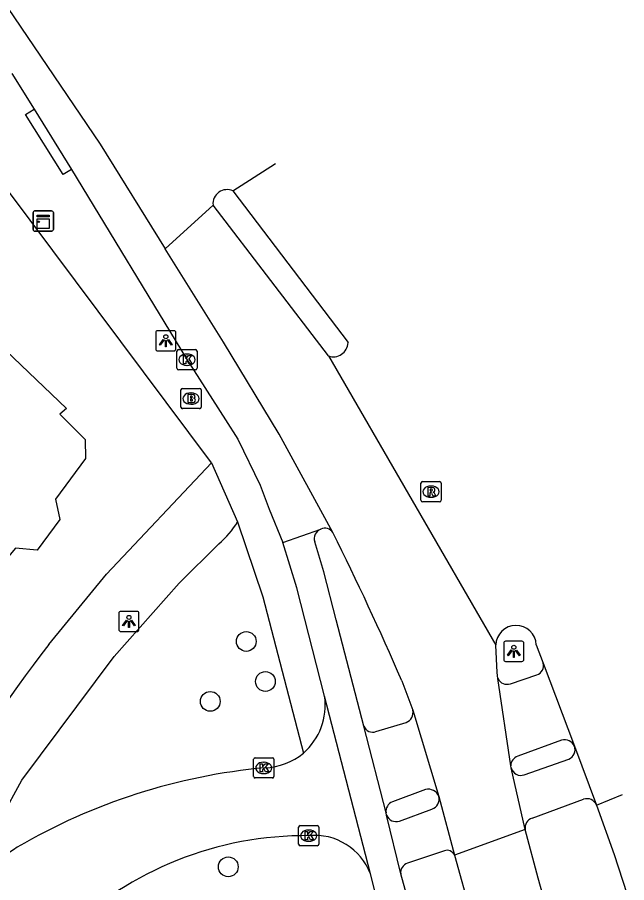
# Model space of a CAD drawing. Extents: x 160356 to 161355, y 381727 to 382845.
# Drawn here: x 161296.71 to 161326.87, y 382411.42 to 382454.27 of the extents above; entities that cross this region are included whole.
import ezdxf

# ---------------------------------------------------------------- set-up
doc = ezdxf.new("R2010")
doc.units = 0
for name, color, linetype in [('IMGEO_Boom', 7, 'Continuous'), ('IMGEO_Brandkraan', 7, 'Continuous'), ('IMGEO_Fietspad_gesloten', 7, 'Continuous'), ('IMGEO_Kast', 7, 'Continuous'), ('IMGEO_Kolk', 7, 'Continuous'), ('IMGEO_Lichtpunt', 7, 'Continuous'), ('IMGEO_Pand', 7, 'Continuous'), ('IMGEO_Rijbaan_lokaal_gesloten', 7, 'Continuous'), ('IMGEO_Rioolput', 7, 'Continuous'), ('IMGEO_Voetpad_open', 7, 'Continuous')]:
    doc.layers.add(name, color=color, linetype=linetype)

msp = doc.modelspace()

# ---------------------------------------------------------------- linework, layer by layer
at = {"layer": 'IMGEO_Boom'}
for centre in [(161308.042, 382423.363), (161308.99, 382421.381), (161306.258, 382420.396), (161307.151, 382412.204)]:
    msp.add_circle(centre, 0.489, dxfattribs=at)
at = {"layer": 'IMGEO_Brandkraan'}
for p, q in [((161304.807, 382434.965), (161304.807, 382435.817)), ((161304.882, 382435.891), (161305.734, 382435.891)), ((161305.808, 382435.817), (161305.808, 382434.965)), ((161305.295, 382435.671), (161305.32, 382435.671)), ((161305.734, 382434.891), (161304.882, 382434.891)), ((161305.318, 382435.111), (161305.293, 382435.111))]:
    msp.add_line(p, q, dxfattribs=at)
for points in [[(161304.807, 382434.965), (161304.807, 382435.817)], [(161304.882, 382435.891), (161305.734, 382435.891)], [(161305.808, 382435.817), (161305.808, 382434.965)], [(161305.155, 382435.591), (161305.155, 382435.191), (161305.368, 382435.191)], [(161305.386, 382435.591), (161305.155, 382435.591)], [(161305.334, 382435.51), (161305.28, 382435.51), (161305.28, 382435.434)], [(161305.28, 382435.434), (161305.333, 382435.434)], [(161305.342, 382435.358), (161305.28, 382435.358), (161305.28, 382435.277)], [(161305.28, 382435.277), (161305.342, 382435.277)], [(161305.734, 382434.891), (161304.882, 382434.891)]]:
    msp.add_lwpolyline(points, dxfattribs=at)
for centre, radius, start, end in [((161304.884, 382435.815), 0.0765, 91.552, 178.448), ((161304.884, 382435.815), 0.0765, 91.552, 178.448), ((161305.732, 382435.815), 0.0765, 1.552, 88.448), ((161305.732, 382435.815), 0.0765, 1.552, 88.448), ((161305.335, 382435.472), 0.0379, 267.8285, 90.9355), ((161305.343, 382435.317), 0.0404, 269.8759, 90.5077), ((161305.39, 382435.446), 0.145, 59.4692, 91.5367), ((161305.415, 382435.493), 0.0922, 285.5137, 58.1501), ((161305.42, 382435.301), 0.105, 301.3115, 78.989), ((161304.884, 382434.967), 0.0765, 181.552, 268.448), ((161304.884, 382434.967), 0.0765, 181.552, 268.448), ((161305.374, 382435.442), 0.251, 268.6676, 293.5347), ((161305.732, 382434.967), 0.0765, 271.552, 358.448), ((161305.732, 382434.967), 0.0765, 271.552, 358.448)]:
    msp.add_arc(centre, radius, start, end, dxfattribs=at)
for centre, major_axis, ratio, start_param, end_param in [((161305.294, 382435.391), (-0.387, 0.002), 0.722429, 4.712389, 7.853982), ((161305.319, 382435.391), (-0.39, 0.002), 0.717154, 1.570796, 4.712389)]:
    msp.add_ellipse(centre, major_axis=major_axis, ratio=ratio, start_param=start_param, end_param=end_param, dxfattribs=at)
at = {"layer": 'IMGEO_Fietspad_gesloten'}
for points in [[(161311.921, 382420.656), (161310.548, 382426.026), (161309.848, 382428.262)], [(161313.868, 382419.177), (161312.492, 382424.428), (161311.884, 382426.804), (161311.428, 382428.291)], [(161321.119, 382421.272), (161322.423, 382421.711)], [(161314.195, 382411.851), (161311.921, 382420.656)], [(161314.959, 382414.885), (161313.868, 382419.177)], [(161314.46, 382418.905), (161315.957, 382419.359)], [(161323.651, 382418.482), (161321.479, 382417.678)], [(161316.916, 382416.027), (161315.273, 382415.423)], [(161314.989, 382414.767), (161314.959, 382414.885)], [(161315.686, 382411.852), (161314.989, 382414.767)], [(161315.047, 382408.463), (161314.195, 382411.851)], [(161317.492, 382404.692), (161315.983, 382410.788), (161315.686, 382411.852)]]:
    msp.add_lwpolyline(points, dxfattribs=at)
for centre, radius, start, end in [((161311.913, 382428.451), 0.51, 111.3464, 198.2253), ((161322.291, 382422.152), 0.461, 286.6043, 17.374), ((161320.949, 382421.744), 0.502, 205.669, 289.7469), ((161308.788, 382420.216), 3.164, 311.0604, 7.9964), ((161315.781, 382419.843), 0.515, 289.9739, 13.7635), ((161314.288, 382419.31), 0.44, 197.6011, 293.0452), ((161323.793, 382417.961), 0.54, 23.6624, 105.2432), ((161308.841, 382420.294), 3.189, 272.2479, 309.4184), ((161321.62, 382417.221), 0.478, 107.1183, 182.1723), ((161311.668, 382387.595), 29.635, 95.2303, 120.3194), ((161317.062, 382415.505), 0.542, 19.6951, 105.6479), ((161315.463, 382414.952), 0.508, 111.9176, 187.5431), ((161310.984, 382396.615), 17.134, 89.506, 134.0378), ((161311.418, 382410.789), 2.973, 20.9367, 95.5211), ((161309.533, 382394.099), 22.988, 123.9133, 132.8572)]:
    msp.add_arc(centre, radius, start, end, dxfattribs=at)
at = {"layer": 'IMGEO_Kast'}
for p, q in [((161297.491, 382443.756), (161297.491, 382444.597)), ((161297.491, 382444.597), (161297.491, 382443.756)), ((161297.566, 382444.681), (161298.407, 382444.681)), ((161298.407, 382444.681), (161297.566, 382444.681)), ((161298.491, 382444.606), (161298.491, 382443.765)), ((161298.491, 382443.765), (161298.491, 382444.606)), ((161298.416, 382443.681), (161297.575, 382443.681)), ((161297.575, 382443.681), (161298.416, 382443.681))]:
    msp.add_line(p, q, dxfattribs=at)
for points in [[(161297.686, 382444.471), (161298.286, 382444.471), (161298.286, 382444.386), (161297.686, 382444.386), (161297.686, 382444.471)], [(161297.686, 382444.296), (161298.286, 382444.296), (161298.286, 382443.807), (161297.686, 382443.807), (161297.686, 382444.296)]]:
    msp.add_lwpolyline(points, dxfattribs=at)
msp.add_circle((161297.77, 382444.145), 0.0377, dxfattribs=at)
for centre, start, end in [((161297.569, 382444.603), 92.4484, 184.2845), ((161297.569, 382444.603), 92.4484, 184.2845), ((161298.413, 382444.603), 2.4484, 94.2845), ((161298.413, 382444.603), 2.4484, 94.2845), ((161297.569, 382443.759), 182.4484, 274.2845), ((161297.569, 382443.759), 182.4484, 274.2845), ((161298.413, 382443.759), 272.4484, 4.2845), ((161298.413, 382443.759), 272.4484, 4.2845)]:
    msp.add_arc(centre, 0.0779, start, end, dxfattribs=at)
at = {"layer": 'IMGEO_Kolk'}
for p, q in [((161304.606, 382436.889), (161304.606, 382437.741)), ((161304.681, 382437.815), (161305.533, 382437.815)), ((161305.094, 382437.595), (161305.119, 382437.595)), ((161305.607, 382437.741), (161305.607, 382436.889)), ((161305.117, 382437.035), (161305.092, 382437.035)), ((161305.533, 382436.815), (161304.681, 382436.815)), ((161308.407, 382416.677), (161308.407, 382417.529)), ((161308.482, 382417.603), (161309.334, 382417.603)), ((161308.895, 382417.383), (161308.92, 382417.383)), ((161309.408, 382417.529), (161309.408, 382416.677)), ((161309.334, 382416.603), (161308.482, 382416.603)), ((161308.918, 382416.823), (161308.893, 382416.823)), ((161310.631, 382413.321), (161310.631, 382414.173)), ((161310.706, 382414.247), (161311.558, 382414.247)), ((161311.119, 382414.027), (161311.144, 382414.027)), ((161311.632, 382414.173), (161311.632, 382413.321)), ((161311.142, 382413.467), (161311.117, 382413.467)), ((161311.558, 382413.247), (161310.706, 382413.247))]:
    msp.add_line(p, q, dxfattribs=at)
for points in [[(161304.606, 382436.889), (161304.606, 382437.741)], [(161304.681, 382437.815), (161305.533, 382437.815)], [(161304.927, 382437.515), (161305.05, 382437.515), (161305.05, 382437.364), (161305.18, 382437.515), (161305.344, 382437.515), (161305.198, 382437.364), (161305.351, 382437.115), (161305.199, 382437.115), (161305.114, 382437.279), (161305.05, 382437.212), (161305.05, 382437.115), (161304.927, 382437.115), (161304.927, 382437.515)], [(161305.607, 382437.741), (161305.607, 382436.889)], [(161305.533, 382436.815), (161304.681, 382436.815)], [(161308.407, 382416.677), (161308.407, 382417.529)], [(161308.482, 382417.603), (161309.334, 382417.603)], [(161308.728, 382417.303), (161308.851, 382417.303), (161308.851, 382417.152), (161308.981, 382417.303), (161309.145, 382417.303), (161308.999, 382417.152), (161309.152, 382416.903), (161309, 382416.903), (161308.915, 382417.067), (161308.851, 382417), (161308.851, 382416.903), (161308.728, 382416.903), (161308.728, 382417.303)], [(161309.408, 382417.529), (161309.408, 382416.677)], [(161309.334, 382416.603), (161308.482, 382416.603)], [(161310.631, 382413.321), (161310.631, 382414.173)], [(161310.706, 382414.247), (161311.558, 382414.247)], [(161310.952, 382413.947), (161311.075, 382413.947), (161311.075, 382413.796), (161311.205, 382413.947), (161311.369, 382413.947), (161311.223, 382413.796), (161311.376, 382413.547), (161311.224, 382413.547), (161311.139, 382413.711), (161311.075, 382413.644), (161311.075, 382413.547), (161310.952, 382413.547), (161310.952, 382413.947)], [(161311.632, 382414.173), (161311.632, 382413.321)], [(161311.558, 382413.247), (161310.706, 382413.247)]]:
    msp.add_lwpolyline(points, dxfattribs=at)
for centre, start, end in [((161304.683, 382437.739), 91.552, 178.448), ((161304.683, 382437.739), 91.552, 178.448), ((161305.531, 382437.739), 1.552, 88.448), ((161305.531, 382437.739), 1.552, 88.448), ((161304.683, 382436.891), 181.552, 268.448), ((161304.683, 382436.891), 181.552, 268.448), ((161305.531, 382436.891), 271.552, 358.448), ((161305.531, 382436.891), 271.552, 358.448), ((161308.484, 382417.527), 91.552, 178.448), ((161308.484, 382417.527), 91.552, 178.448), ((161309.332, 382417.527), 1.552, 88.448), ((161309.332, 382417.527), 1.552, 88.448), ((161308.484, 382416.679), 181.552, 268.448), ((161308.484, 382416.679), 181.552, 268.448), ((161309.332, 382416.679), 271.552, 358.448), ((161309.332, 382416.679), 271.552, 358.448), ((161310.708, 382414.171), 91.552, 178.448), ((161310.708, 382414.171), 91.552, 178.448), ((161311.556, 382414.171), 1.552, 88.448), ((161311.556, 382414.171), 1.552, 88.448), ((161310.708, 382413.323), 181.552, 268.448), ((161310.708, 382413.323), 181.552, 268.448), ((161311.556, 382413.323), 271.552, 358.448), ((161311.556, 382413.323), 271.552, 358.448)]:
    msp.add_arc(centre, 0.0765, start, end, dxfattribs=at)
for centre, major_axis, ratio, start_param, end_param in [((161305.093, 382437.315), (-0.387, 0.002), 0.722429, 4.712389, 7.853982), ((161305.118, 382437.315), (-0.39, 0.002), 0.717154, 1.570796, 4.712389), ((161308.894, 382417.103), (-0.387, 0.002), 0.722429, 4.712389, 7.853982), ((161308.919, 382417.103), (-0.39, 0.002), 0.717154, 1.570796, 4.712389), ((161311.118, 382413.747), (-0.387, 0.002), 0.722429, 4.712389, 7.853982), ((161311.143, 382413.747), (-0.39, 0.002), 0.717154, 1.570796, 4.712389)]:
    msp.add_ellipse(centre, major_axis=major_axis, ratio=ratio, start_param=start_param, end_param=end_param, dxfattribs=at)
at = {"layer": 'IMGEO_Lichtpunt'}
for p, q in [((161304.462, 382438.75), (161303.654, 382438.75)), ((161304.462, 382438.75), (161303.654, 382438.75)), ((161303.56, 382438.655), (161303.56, 382437.848)), ((161303.56, 382438.655), (161303.56, 382437.848)), ((161304.556, 382437.848), (161304.556, 382438.655)), ((161304.556, 382437.848), (161304.556, 382438.655)), ((161303.654, 382437.754), (161304.462, 382437.754)), ((161303.654, 382437.754), (161304.462, 382437.754)), ((161301.734, 382424.759), (161301.734, 382423.952)), ((161301.734, 382424.759), (161301.734, 382423.952)), ((161302.636, 382424.854), (161301.828, 382424.854)), ((161302.636, 382424.854), (161301.828, 382424.854)), ((161302.73, 382423.952), (161302.73, 382424.759)), ((161302.73, 382423.952), (161302.73, 382424.759)), ((161301.828, 382423.858), (161302.636, 382423.858)), ((161301.828, 382423.858), (161302.636, 382423.858)), ((161320.787, 382423.277), (161320.787, 382422.47)), ((161320.787, 382423.277), (161320.787, 382422.47)), ((161321.689, 382423.372), (161320.881, 382423.372)), ((161321.689, 382423.372), (161320.881, 382423.372)), ((161321.783, 382422.47), (161321.783, 382423.277)), ((161321.783, 382422.47), (161321.783, 382423.277)), ((161320.881, 382422.376), (161321.689, 382422.376)), ((161320.881, 382422.376), (161321.689, 382422.376))]:
    msp.add_line(p, q, dxfattribs=at)
for points in [[(161303.934, 382438.319), (161303.973, 382438.291), (161303.785, 382438.029), (161303.747, 382438.056), (161303.934, 382438.319)], [(161304.036, 382438.271), (161304.083, 382438.271), (161304.083, 382437.949), (161304.036, 382437.949), (161304.036, 382438.271)], [(161304.146, 382438.291), (161304.184, 382438.318), (161304.371, 382438.056), (161304.332, 382438.028), (161304.146, 382438.291)], [(161302.108, 382424.423), (161302.147, 382424.395), (161301.959, 382424.133), (161301.921, 382424.16), (161302.108, 382424.423)], [(161302.21, 382424.375), (161302.257, 382424.375), (161302.257, 382424.053), (161302.21, 382424.053), (161302.21, 382424.375)], [(161302.32, 382424.395), (161302.358, 382424.422), (161302.545, 382424.16), (161302.506, 382424.132), (161302.32, 382424.395)], [(161321.161, 382422.941), (161321.2, 382422.913), (161321.012, 382422.651), (161320.974, 382422.678), (161321.161, 382422.941)], [(161321.263, 382422.893), (161321.31, 382422.893), (161321.31, 382422.571), (161321.263, 382422.571), (161321.263, 382422.893)], [(161321.373, 382422.913), (161321.411, 382422.94), (161321.598, 382422.678), (161321.559, 382422.65), (161321.373, 382422.913)]]:
    msp.add_lwpolyline(points, dxfattribs=at)
for centre in [(161304.059, 382438.453), (161302.233, 382424.557), (161321.286, 382423.075)]:
    msp.add_circle(centre, 0.0994, dxfattribs=at)
for centre, start, end in [((161303.654, 382438.655), 90, 180), ((161303.654, 382438.655), 90, 180), ((161304.462, 382438.655), 0, 90), ((161304.462, 382438.655), 0, 90), ((161303.654, 382437.848), 180, 270), ((161303.654, 382437.848), 180, 270), ((161304.462, 382437.848), 270, 0), ((161304.462, 382437.848), 270, 360), ((161301.828, 382424.759), 90, 180), ((161301.828, 382424.759), 90, 180), ((161302.636, 382424.759), 0, 90), ((161302.636, 382424.759), 0, 90), ((161301.828, 382423.952), 180, 270), ((161301.828, 382423.952), 180, 270), ((161302.636, 382423.952), 270, 0), ((161302.636, 382423.952), 270, 360), ((161320.881, 382423.277), 90, 180), ((161320.881, 382423.277), 90, 180), ((161321.689, 382423.277), 0, 90), ((161321.689, 382423.277), 0, 90), ((161320.881, 382422.47), 180, 270), ((161320.881, 382422.47), 180, 270), ((161321.689, 382422.47), 270, 0), ((161321.689, 382422.47), 270, 360)]:
    msp.add_arc(centre, 0.0946, start, end, dxfattribs=at)
at = {"layer": 'IMGEO_Pand'}
msp.add_lwpolyline([(161287.457, 382435.399), (161287.82, 382435.809), (161289.862, 382438.114), (161289.492, 382438.423), (161289.332, 382438.323), (161287.42, 382440.094), (161287.992, 382440.681), (161291.303, 382444.426), (161293.749, 382442.184), (161293.351, 382441.633), (161295.536, 382439.5), (161295.447, 382439.37), (161295.908, 382438.912), (161295.379, 382438.481), (161299.149, 382434.893), (161298.809, 382434.622), (161300.063, 382433.357), (161300.086, 382432.427), (161298.592, 382430.413), (161298.805, 382429.404), (161297.69, 382427.881), (161296.61, 382427.987), (161296.187, 382427.464)], dxfattribs=at)
at = {"layer": 'IMGEO_Rijbaan_lokaal_gesloten'}
for points in [[(161117.925, 382683.211), (161123.617, 382676.443), (161133.559, 382664.319), (161143.121, 382652.621), (161160.969, 382630.22), (161167.454, 382622.169), (161172.046, 382616.96), (161178.106, 382610.235), (161184.449, 382603.321), (161188.852, 382598.538), (161202.439, 382580.494), (161219.434, 382557.619), (161238.986, 382532.046), (161258.207, 382506.378), (161277.616, 382480.046), (161290.493, 382462.855), (161291.777, 382461.04), (161296.221, 382454.757), (161300.814, 382447.985), (161304.019, 382442.807)], [(161296.429, 382451.481), (161297.542, 382449.719)], [(161297.542, 382449.719), (161299.394, 382446.74)], [(161307.381, 382445.671), (161309.488, 382447.033)], [(161299.394, 382446.74), (161305.076, 382437.363), (161307.014, 382434.34), (161307.616, 382433.374), (161308.721, 382431.098), (161309.182, 382429.908), (161309.848, 382428.262)], [(161307.381, 382445.671), (161313.08, 382438.159)], [(161304.019, 382442.807), (161306.397, 382444.971)], [(161312.104, 382437.503), (161306.397, 382444.971)], [(161312.331, 382428.758), (161309.666, 382433.634), (161306.92, 382438.181), (161304.019, 382442.807)], [(161312.104, 382437.503), (161320.389, 382423.188)], [(161309.848, 382428.262), (161311.727, 382428.926)], [(161320.497, 382421.527), (161320.454, 382421.823), (161320.389, 382423.188)], [(161322.398, 382423.203), (161322.731, 382422.29)], [(161322.731, 382422.29), (161324.287, 382418.178)], [(161315.736, 382421.421), (161316.281, 382419.965)], [(161321.142, 382417.203), (161320.497, 382421.527)], [(161316.281, 382419.965), (161317.572, 382415.688)], [(161324.287, 382418.178), (161325.378, 382415.264)], [(161321.158, 382417.099), (161321.142, 382417.203)], [(161321.849, 382414.049), (161321.158, 382417.099)], [(161317.572, 382415.688), (161318.349, 382412.787)], [(161325.378, 382415.264), (161326.667, 382415.791)], [(161325.378, 382415.264), (161326.246, 382412.82), (161326.873, 382410.89)], [(161321.849, 382414.049), (161318.349, 382412.787)], [(161323.022, 382409.768), (161322.493, 382411.645), (161321.849, 382414.049)], [(161318.349, 382412.787), (161319.158, 382409.879)]]:
    msp.add_lwpolyline(points, dxfattribs=at)
for centre, radius, start, end in [((161307.086, 382445.044), 0.693, 64.7917, 186.063), ((161312.355, 382438.184), 0.726, 249.7856, 358.027), ((161311.931, 382428.491), 0.481, 33.7737, 115.1389), ((161177.623, 382361.783), 150.439, 23.35487, 26.43585), ((161321.394, 382423.153), 1.005, 2.8741, 177.9815)]:
    msp.add_arc(centre, radius, start, end, dxfattribs=at)
at = {"layer": 'IMGEO_Rioolput'}
for p, q in [((161316.687, 382430.354), (161316.687, 382431.206)), ((161316.762, 382431.28), (161317.614, 382431.28)), ((161317.175, 382431.06), (161317.2, 382431.06)), ((161317.688, 382431.206), (161317.688, 382430.354)), ((161317.614, 382430.28), (161316.762, 382430.28)), ((161317.198, 382430.5), (161317.173, 382430.5))]:
    msp.add_line(p, q, dxfattribs=at)
for points in [[(161316.687, 382430.354), (161316.687, 382431.206)], [(161316.762, 382431.28), (161317.614, 382431.28)], [(161317.688, 382431.206), (161317.688, 382430.354)], [(161317.276, 382430.978), (161317.024, 382430.98), (161317.024, 382430.58)], [(161317.024, 382430.58), (161317.148, 382430.58), (161317.148, 382430.742), (161317.159, 382430.742)], [(161317.202, 382430.899), (161317.148, 382430.899), (161317.148, 382430.818)], [(161317.148, 382430.818), (161317.2, 382430.818)], [(161317.206, 382430.713), (161317.277, 382430.58), (161317.417, 382430.58), (161317.352, 382430.706)], [(161317.614, 382430.28), (161316.762, 382430.28)]]:
    msp.add_lwpolyline(points, dxfattribs=at)
for centre, radius, start, end in [((161316.764, 382431.204), 0.0765, 91.552, 178.448), ((161316.764, 382431.204), 0.0765, 91.552, 178.448), ((161317.612, 382431.204), 0.0765, 1.552, 88.448), ((161317.612, 382431.204), 0.0765, 1.552, 88.448), ((161317.158, 382430.689), 0.0533, 26.0293, 88.6989), ((161317.184, 382431.007), 0.19, 274.7715, 282.9687), ((161317.208, 382430.803), 0.0964, 77.0061, 93.1865), ((161317.222, 382430.86), 0.0378, 276.6634, 79.6772), ((161317.275, 382430.868), 0.109, 350.3612, 89.416), ((161317.273, 382430.868), 0.112, 277.5842, 350.9817), ((161317.257, 382430.653), 0.108, 29.5134, 73.7905), ((161316.764, 382430.356), 0.0765, 181.552, 268.448), ((161316.764, 382430.356), 0.0765, 181.552, 268.448), ((161317.612, 382430.356), 0.0765, 271.552, 358.448), ((161317.612, 382430.356), 0.0765, 271.552, 358.448)]:
    msp.add_arc(centre, radius, start, end, dxfattribs=at)
for centre, major_axis, ratio, start_param, end_param in [((161317.174, 382430.78), (-0.387, 0.002), 0.722429, 4.712389, 7.853982), ((161317.199, 382430.78), (-0.39, 0.002), 0.717154, 1.570796, 4.712389)]:
    msp.add_ellipse(centre, major_axis=major_axis, ratio=ratio, start_param=start_param, end_param=end_param, dxfattribs=at)
at = {"layer": 'IMGEO_Voetpad_open'}
for points in [[(161306.327, 382432.209), (161292.838, 382450.226)], [(161299.394, 382446.74), (161298.969, 382446.478), (161297.117, 382449.457), (161297.542, 382449.719)], [(161298.27, 382423.216), (161301.12, 382426.689), (161306.327, 382432.209)], [(161306.327, 382432.209), (161307.614, 382429.292)], [(161307.614, 382429.292), (161308.855, 382425.575), (161310.866, 382417.83)], [(161293.897, 382410.951), (161296.933, 382416.503), (161301.501, 382422.627), (161304.723, 382426.245), (161306.688, 382428.195)], [(161321.798, 382416.764), (161324.008, 382417.535)], [(161322.196, 382414.62), (161324.742, 382415.55)], [(161315.625, 382414.467), (161317.235, 382415.06)], [(161317.853, 382413.004), (161316.018, 382412.383)]]:
    msp.add_lwpolyline(points, dxfattribs=at)
for centre, radius, start, end in [((161303.682, 382431.671), 4.596, 310.8457, 328.8175), ((161359.336, 382376.008), 77.186, 142.29377, 172.89517), ((161323.806, 382418.005), 0.511, 293.2594, 19.8282), ((161321.624, 382417.211), 0.479, 193.4889, 291.2526), ((161317.066, 382415.555), 0.523, 288.8762, 14.6856), ((161324.908, 382415.069), 0.509, 22.5181, 109.0564), ((161315.465, 382414.951), 0.51, 201.1948, 288.2988), ((161322.343, 382414.14), 0.502, 107.0078, 190.4176), ((161317.975, 382412.609), 0.414, 25.531, 107.2103), ((161316.167, 382411.92), 0.486, 107.8708, 188.099)]:
    msp.add_arc(centre, radius, start, end, dxfattribs=at)

doc.saveas('drawing.dxf')
